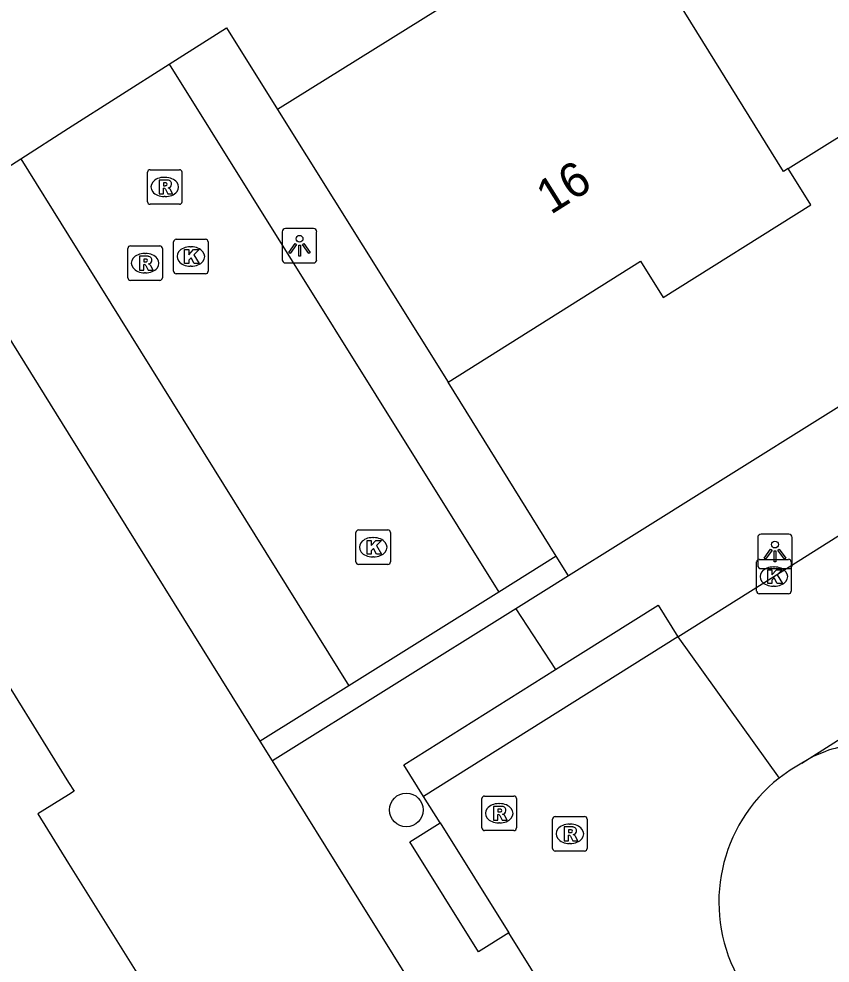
# Model space of a CAD drawing. Extents: x 158838 to 160074, y 386376 to 387776.
# Drawn here: x 158998.56 to 159022.08, y 387128.56 to 387155.94 of the extents above; entities that cross this region are included whole.
import ezdxf

# ---------------------------------------------------------------- set-up
doc = ezdxf.new("R2010")
doc.units = 0
for name, color, linetype in [('IMGEO_Boom', 7, 'Continuous'), ('IMGEO_Kolk', 7, 'Continuous'), ('IMGEO_Lichtpunt', 7, 'Continuous'), ('IMGEO_Muur', 7, 'Continuous'), ('IMGEO_Pand', 7, 'Continuous'), ('IMGEO_Pand_nummerreeks', 7, 'Continuous'), ('IMGEO_Rijbaan_lokaal_open', 7, 'Continuous'), ('IMGEO_Rioolput', 7, 'Continuous'), ('IMGEO_Voetpad_open', 7, 'Continuous')]:
    doc.layers.add(name, color=color, linetype=linetype)

msp = doc.modelspace()

# ---------------------------------------------------------------- linework, layer by layer
at = {"layer": 'IMGEO_Boom'}
msp.add_circle((159009.794, 387133.003), 0.489, dxfattribs=at)
at = {"layer": 'IMGEO_Kolk'}
for p, q in [((159003.045, 387148.622), (159003.045, 387149.474)), ((159003.12, 387149.548), (159003.972, 387149.548)), ((159004.046, 387149.474), (159004.046, 387148.622)), ((159003.533, 387149.328), (159003.558, 387149.328)), ((159003.556, 387148.768), (159003.531, 387148.768)), ((159003.972, 387148.548), (159003.12, 387148.548)), ((159008.333, 387140.194), (159008.333, 387141.046)), ((159008.408, 387141.12), (159009.26, 387141.12)), ((159009.334, 387141.046), (159009.334, 387140.194)), ((159008.821, 387140.9), (159008.846, 387140.9)), ((159009.26, 387140.12), (159008.408, 387140.12)), ((159008.844, 387140.34), (159008.819, 387140.34)), ((159019.953, 387139.343), (159019.953, 387140.195)), ((159020.028, 387140.269), (159020.88, 387140.269)), ((159020.954, 387140.195), (159020.954, 387139.343)), ((159020.441, 387140.049), (159020.466, 387140.049)), ((159020.88, 387139.269), (159020.028, 387139.269)), ((159020.464, 387139.489), (159020.439, 387139.489))]:
    msp.add_line(p, q, dxfattribs=at)
for points in [[(159003.045, 387148.622), (159003.045, 387149.474)], [(159003.12, 387149.548), (159003.972, 387149.548)], [(159004.046, 387149.474), (159004.046, 387148.622)], [(159003.366, 387149.248), (159003.489, 387149.248), (159003.489, 387149.097), (159003.619, 387149.248), (159003.783, 387149.248), (159003.637, 387149.097), (159003.79, 387148.848), (159003.638, 387148.848), (159003.553, 387149.012), (159003.489, 387148.945), (159003.489, 387148.848), (159003.366, 387148.848), (159003.366, 387149.248)], [(159003.972, 387148.548), (159003.12, 387148.548)], [(159008.333, 387140.194), (159008.333, 387141.046)], [(159008.408, 387141.12), (159009.26, 387141.12)], [(159009.334, 387141.046), (159009.334, 387140.194)], [(159008.654, 387140.82), (159008.777, 387140.82), (159008.777, 387140.669), (159008.907, 387140.82), (159009.071, 387140.82), (159008.925, 387140.669), (159009.078, 387140.42), (159008.926, 387140.42), (159008.841, 387140.584), (159008.777, 387140.517), (159008.777, 387140.42), (159008.654, 387140.42), (159008.654, 387140.82)], [(159009.26, 387140.12), (159008.408, 387140.12)], [(159019.953, 387139.343), (159019.953, 387140.195)], [(159020.028, 387140.269), (159020.88, 387140.269)], [(159020.954, 387140.195), (159020.954, 387139.343)], [(159020.274, 387139.969), (159020.397, 387139.969), (159020.397, 387139.818), (159020.527, 387139.969), (159020.691, 387139.969), (159020.545, 387139.818), (159020.698, 387139.569), (159020.546, 387139.569), (159020.461, 387139.733), (159020.397, 387139.666), (159020.397, 387139.569), (159020.274, 387139.569), (159020.274, 387139.969)], [(159020.88, 387139.269), (159020.028, 387139.269)]]:
    msp.add_lwpolyline(points, dxfattribs=at)
for centre, start, end in [((159003.122, 387149.472), 91.552, 178.448), ((159003.122, 387149.472), 91.552, 178.448), ((159003.97, 387149.472), 1.552, 88.448), ((159003.97, 387149.472), 1.552, 88.448), ((159003.122, 387148.624), 181.552, 268.448), ((159003.122, 387148.624), 181.552, 268.448), ((159003.97, 387148.624), 271.552, 358.448), ((159003.97, 387148.624), 271.552, 358.448), ((159008.41, 387141.044), 91.552, 178.448), ((159008.41, 387141.044), 91.552, 178.448), ((159009.258, 387141.044), 1.552, 88.448), ((159009.258, 387141.044), 1.552, 88.448), ((159008.41, 387140.196), 181.552, 268.448), ((159008.41, 387140.196), 181.552, 268.448), ((159009.258, 387140.196), 271.552, 358.448), ((159009.258, 387140.196), 271.552, 358.448), ((159020.03, 387140.193), 91.552, 178.448), ((159020.03, 387140.193), 91.552, 178.448), ((159020.878, 387140.193), 1.552, 88.448), ((159020.878, 387140.193), 1.552, 88.448), ((159020.03, 387139.345), 181.552, 268.448), ((159020.03, 387139.345), 181.552, 268.448), ((159020.878, 387139.345), 271.552, 358.448), ((159020.878, 387139.345), 271.552, 358.448)]:
    msp.add_arc(centre, 0.0765, start, end, dxfattribs=at)
for centre, major_axis, ratio, start_param, end_param in [((159003.532, 387149.048), (-0.387, 0.002), 0.722429, 4.712389, 7.853982), ((159003.557, 387149.048), (-0.39, 0.002), 0.717154, 1.570796, 4.712389), ((159008.82, 387140.62), (-0.387, 0.002), 0.722429, 4.712389, 7.853982), ((159008.845, 387140.62), (-0.39, 0.002), 0.717154, 1.570796, 4.712389), ((159020.44, 387139.769), (-0.387, 0.002), 0.722429, 4.712389, 7.853982), ((159020.465, 387139.769), (-0.39, 0.002), 0.717154, 1.570796, 4.712389)]:
    msp.add_ellipse(centre, major_axis=major_axis, ratio=ratio, start_param=start_param, end_param=end_param, dxfattribs=at)
at = {"layer": 'IMGEO_Lichtpunt'}
for p, q in [((159006.198, 387149.764), (159006.198, 387148.957)), ((159006.198, 387149.764), (159006.198, 387148.957)), ((159007.1, 387149.859), (159006.292, 387149.859)), ((159007.1, 387149.859), (159006.292, 387149.859)), ((159007.194, 387148.957), (159007.194, 387149.764)), ((159007.194, 387148.957), (159007.194, 387149.764)), ((159006.292, 387148.863), (159007.1, 387148.863)), ((159006.292, 387148.863), (159007.1, 387148.863)), ((159019.985, 387140.901), (159019.985, 387140.094)), ((159019.985, 387140.901), (159019.985, 387140.094)), ((159020.887, 387140.996), (159020.079, 387140.996)), ((159020.887, 387140.996), (159020.079, 387140.996)), ((159020.981, 387140.094), (159020.981, 387140.901)), ((159020.981, 387140.094), (159020.981, 387140.901)), ((159020.079, 387140), (159020.887, 387140)), ((159020.079, 387140), (159020.887, 387140))]:
    msp.add_line(p, q, dxfattribs=at)
for points in [[(159006.572, 387149.428), (159006.611, 387149.4), (159006.423, 387149.138), (159006.385, 387149.165), (159006.572, 387149.428)], [(159006.784, 387149.4), (159006.822, 387149.427), (159007.009, 387149.165), (159006.97, 387149.137), (159006.784, 387149.4)], [(159006.674, 387149.38), (159006.721, 387149.38), (159006.721, 387149.058), (159006.674, 387149.058), (159006.674, 387149.38)], [(159020.359, 387140.565), (159020.398, 387140.537), (159020.21, 387140.275), (159020.172, 387140.302), (159020.359, 387140.565)], [(159020.461, 387140.517), (159020.508, 387140.517), (159020.508, 387140.195), (159020.461, 387140.195), (159020.461, 387140.517)], [(159020.571, 387140.537), (159020.609, 387140.564), (159020.796, 387140.302), (159020.757, 387140.274), (159020.571, 387140.537)]]:
    msp.add_lwpolyline(points, dxfattribs=at)
for centre in [(159006.697, 387149.562), (159020.484, 387140.699)]:
    msp.add_circle(centre, 0.0994, dxfattribs=at)
for centre, start, end in [((159006.292, 387149.764), 90, 180), ((159006.292, 387149.764), 90, 180), ((159007.1, 387149.764), 0, 90), ((159007.1, 387149.764), 0, 90), ((159006.292, 387148.957), 180, 270), ((159006.292, 387148.957), 180, 270), ((159007.1, 387148.957), 270, 0), ((159007.1, 387148.957), 270, 360), ((159020.079, 387140.901), 90, 180), ((159020.079, 387140.901), 90, 180), ((159020.887, 387140.901), 0, 90), ((159020.887, 387140.901), 0, 90), ((159020.079, 387140.094), 180, 270), ((159020.079, 387140.094), 180, 270), ((159020.887, 387140.094), 270, 0), ((159020.887, 387140.094), 270, 360)]:
    msp.add_arc(centre, 0.0946, start, end, dxfattribs=at)
at = {"layer": 'IMGEO_Muur'}
msp.add_lwpolyline([(159004.577, 387155.677), (159006.061, 387153.309)], dxfattribs=at)
at = {"layer": 'IMGEO_Pand'}
for points in [[(159008.654, 387171.13), (159004.375, 387168.469), (159011.662, 387156.81), (159006.061, 387153.309)], [(159020.871, 387151.597), (159020.735, 387151.512), (159015.875, 387159.337), (159016.01, 387159.422)], [(159020.871, 387151.597), (159026.186, 387154.915), (159026.837, 387153.872), (159031.118, 387156.545), (159030.467, 387157.587)], [(159006.061, 387153.309), (159011.009, 387145.409)], [(159011.009, 387145.409), (159016.587, 387148.911), (159017.245, 387147.863), (159021.527, 387150.546), (159020.871, 387151.597)], [(158996.448, 387137.159), (158997.502, 387137.819), (159000, 387133.801), (159000.159, 387133.545), (159000, 387133.446), (158999.106, 387132.889), (159000, 387131.455), (159002.413, 387127.583)]]:
    msp.add_lwpolyline(points, dxfattribs=at)
at = {"layer": 'IMGEO_Rijbaan_lokaal_open'}
for points in [[(159017.67, 387138.025), (159020.45, 387139.768), (159022.752, 387141.221), (159025.941, 387143.234), (159032.407, 387147.264), (159035.598, 387149.268), (159041.941, 387153.237), (159045.127, 387155.222), (159051.497, 387159.204), (159054.683, 387161.192), (159055.704, 387161.843), (159061.126, 387165.228), (159064.311, 387167.216), (159070.598, 387171.161), (159070.998, 387171.415), (159074.192, 387173.39), (159080.443, 387177.304), (159083.621, 387179.294), (159087.235, 387181.54), (159089.686, 387183.094)], [(159021.266, 387134.36), (159023.941, 387136.06), (159039.749, 387145.915), (159057.1, 387156.769), (159074.638, 387167.753), (159090.182, 387177.412), (159093.424, 387179.5)], [(158998.614, 387151.881), (159000, 387152.765), (159002.915, 387154.623)], [(159002.915, 387154.623), (159012.48, 387139.318)], [(158998.614, 387151.881), (159000, 387149.655), (159008.126, 387136.604)], [(159012.48, 387139.318), (159008.126, 387136.604)], [(159017.67, 387138.025), (159010.296, 387133.393)], [(159017.67, 387138.025), (159020.604, 387133.927)], [(159021.266, 387134.36), (159020.926, 387134.158), (159020.604, 387133.927)], [(159010.779, 387132.629), (159010.296, 387133.393)], [(159010.779, 387132.629), (159012.77, 387129.439)], [(159016.727, 387123.093), (159015.54, 387124.989), (159012.77, 387129.439)]]:
    msp.add_lwpolyline(points, dxfattribs=at)
msp.add_arc((159023.428, 387130.332), 4.571, 128.1464, 207.6148, dxfattribs=at)
at = {"layer": 'IMGEO_Rioolput'}
for p, q in [((159002.288, 387150.638), (159002.288, 387151.49)), ((159002.363, 387151.564), (159003.215, 387151.564)), ((159002.776, 387151.344), (159002.801, 387151.344)), ((159003.289, 387151.49), (159003.289, 387150.638)), ((159002.799, 387150.784), (159002.774, 387150.784)), ((159003.215, 387150.564), (159002.363, 387150.564)), ((159001.719, 387148.43), (159001.719, 387149.282)), ((159001.794, 387149.356), (159002.646, 387149.356)), ((159002.207, 387149.136), (159002.232, 387149.136)), ((159002.72, 387149.282), (159002.72, 387148.43)), ((159002.23, 387148.576), (159002.205, 387148.576)), ((159002.646, 387148.356), (159001.794, 387148.356)), ((159011.987, 387132.481), (159011.987, 387133.333)), ((159012.062, 387133.407), (159012.914, 387133.407)), ((159012.988, 387133.333), (159012.988, 387132.481)), ((159012.475, 387133.187), (159012.5, 387133.187)), ((159014.036, 387131.886), (159014.036, 387132.738)), ((159014.111, 387132.812), (159014.963, 387132.812)), ((159015.037, 387132.738), (159015.037, 387131.886)), ((159012.498, 387132.627), (159012.473, 387132.627)), ((159014.524, 387132.592), (159014.549, 387132.592)), ((159012.914, 387132.407), (159012.062, 387132.407)), ((159014.547, 387132.032), (159014.522, 387132.032)), ((159014.963, 387131.812), (159014.111, 387131.812))]:
    msp.add_line(p, q, dxfattribs=at)
for points in [[(159002.288, 387150.638), (159002.288, 387151.49)], [(159002.363, 387151.564), (159003.215, 387151.564)], [(159003.289, 387151.49), (159003.289, 387150.638)], [(159002.877, 387151.262), (159002.625, 387151.264), (159002.625, 387150.864)], [(159002.803, 387151.183), (159002.749, 387151.183), (159002.749, 387151.102)], [(159002.749, 387151.102), (159002.801, 387151.102)], [(159002.625, 387150.864), (159002.749, 387150.864), (159002.749, 387151.026), (159002.76, 387151.026)], [(159002.807, 387150.997), (159002.878, 387150.864), (159003.018, 387150.864), (159002.953, 387150.99)], [(159003.215, 387150.564), (159002.363, 387150.564)], [(159001.719, 387148.43), (159001.719, 387149.282)], [(159001.794, 387149.356), (159002.646, 387149.356)], [(159002.72, 387149.282), (159002.72, 387148.43)], [(159002.308, 387149.054), (159002.056, 387149.056), (159002.056, 387148.656)], [(159002.234, 387148.975), (159002.18, 387148.975), (159002.18, 387148.894)], [(159002.18, 387148.894), (159002.232, 387148.894)], [(159002.056, 387148.656), (159002.18, 387148.656), (159002.18, 387148.818), (159002.191, 387148.818)], [(159002.238, 387148.789), (159002.309, 387148.656), (159002.449, 387148.656), (159002.384, 387148.782)], [(159002.646, 387148.356), (159001.794, 387148.356)], [(159011.987, 387132.481), (159011.987, 387133.333)], [(159012.062, 387133.407), (159012.914, 387133.407)], [(159012.988, 387133.333), (159012.988, 387132.481)], [(159012.576, 387133.105), (159012.324, 387133.107), (159012.324, 387132.707)], [(159012.502, 387133.026), (159012.448, 387133.026), (159012.448, 387132.945)], [(159012.324, 387132.707), (159012.448, 387132.707), (159012.448, 387132.869), (159012.459, 387132.869)], [(159012.448, 387132.945), (159012.5, 387132.945)], [(159012.506, 387132.84), (159012.577, 387132.707), (159012.717, 387132.707), (159012.652, 387132.833)], [(159014.036, 387131.886), (159014.036, 387132.738)], [(159014.111, 387132.812), (159014.963, 387132.812)], [(159015.037, 387132.738), (159015.037, 387131.886)], [(159014.625, 387132.51), (159014.373, 387132.512), (159014.373, 387132.112)], [(159014.551, 387132.431), (159014.497, 387132.431), (159014.497, 387132.35)], [(159012.914, 387132.407), (159012.062, 387132.407)], [(159014.373, 387132.112), (159014.497, 387132.112), (159014.497, 387132.274), (159014.508, 387132.274)], [(159014.497, 387132.35), (159014.549, 387132.35)], [(159014.555, 387132.245), (159014.626, 387132.112), (159014.766, 387132.112), (159014.701, 387132.238)], [(159014.963, 387131.812), (159014.111, 387131.812)]]:
    msp.add_lwpolyline(points, dxfattribs=at)
for centre, radius, start, end in [((159002.365, 387151.488), 0.0765, 91.552, 178.448), ((159002.365, 387151.488), 0.0765, 91.552, 178.448), ((159003.213, 387151.488), 0.0765, 1.552, 88.448), ((159003.213, 387151.488), 0.0765, 1.552, 88.448), ((159002.785, 387151.291), 0.19, 274.7715, 282.9687), ((159002.809, 387151.087), 0.0964, 77.0061, 93.1865), ((159002.823, 387151.144), 0.0378, 276.6634, 79.6772), ((159002.876, 387151.152), 0.109, 350.3612, 89.416), ((159002.874, 387151.152), 0.112, 277.5842, 350.9817), ((159002.858, 387150.937), 0.108, 29.5134, 73.7905), ((159002.759, 387150.973), 0.0533, 26.0293, 88.6989), ((159002.365, 387150.64), 0.0765, 181.552, 268.448), ((159002.365, 387150.64), 0.0765, 181.552, 268.448), ((159003.213, 387150.64), 0.0765, 271.552, 358.448), ((159003.213, 387150.64), 0.0765, 271.552, 358.448), ((159001.796, 387149.28), 0.0765, 91.552, 178.448), ((159001.796, 387149.28), 0.0765, 91.552, 178.448), ((159002.644, 387149.28), 0.0765, 1.552, 88.448), ((159002.644, 387149.28), 0.0765, 1.552, 88.448), ((159002.216, 387149.083), 0.19, 274.7715, 282.9687), ((159002.24, 387148.879), 0.0964, 77.0061, 93.1865), ((159002.254, 387148.936), 0.0378, 276.6634, 79.6772), ((159002.307, 387148.944), 0.109, 350.3612, 89.416), ((159002.305, 387148.944), 0.112, 277.5842, 350.9817), ((159002.19, 387148.765), 0.0533, 26.0293, 88.6989), ((159002.289, 387148.729), 0.108, 29.5134, 73.7905), ((159001.796, 387148.432), 0.0765, 181.552, 268.448), ((159001.796, 387148.432), 0.0765, 181.552, 268.448), ((159002.644, 387148.432), 0.0765, 271.552, 358.448), ((159002.644, 387148.432), 0.0765, 271.552, 358.448), ((159012.064, 387133.331), 0.0765, 91.552, 178.448), ((159012.064, 387133.331), 0.0765, 91.552, 178.448), ((159012.912, 387133.331), 0.0765, 1.552, 88.448), ((159012.912, 387133.331), 0.0765, 1.552, 88.448), ((159012.508, 387132.93), 0.0964, 77.0061, 93.1865), ((159012.522, 387132.987), 0.0378, 276.6634, 79.6772), ((159012.575, 387132.995), 0.109, 350.3612, 89.416), ((159012.573, 387132.995), 0.112, 277.5842, 350.9817), ((159012.458, 387132.816), 0.0533, 26.0293, 88.6989), ((159012.484, 387133.134), 0.19, 274.7715, 282.9687), ((159012.557, 387132.78), 0.108, 29.5134, 73.7905), ((159014.113, 387132.736), 0.0765, 91.552, 178.448), ((159014.113, 387132.736), 0.0765, 91.552, 178.448), ((159014.961, 387132.736), 0.0765, 1.552, 88.448), ((159014.961, 387132.736), 0.0765, 1.552, 88.448), ((159012.064, 387132.483), 0.0765, 181.552, 268.448), ((159012.064, 387132.483), 0.0765, 181.552, 268.448), ((159012.912, 387132.483), 0.0765, 271.552, 358.448), ((159012.912, 387132.483), 0.0765, 271.552, 358.448), ((159014.557, 387132.335), 0.0964, 77.0061, 93.1865), ((159014.571, 387132.392), 0.0378, 276.6634, 79.6772), ((159014.624, 387132.4), 0.109, 350.3612, 89.416), ((159014.507, 387132.221), 0.0533, 26.0293, 88.6989), ((159014.533, 387132.539), 0.19, 274.7715, 282.9687), ((159014.622, 387132.4), 0.112, 277.5842, 350.9817), ((159014.606, 387132.185), 0.108, 29.5134, 73.7905), ((159014.113, 387131.888), 0.0765, 181.552, 268.448), ((159014.113, 387131.888), 0.0765, 181.552, 268.448), ((159014.961, 387131.888), 0.0765, 271.552, 358.448), ((159014.961, 387131.888), 0.0765, 271.552, 358.448)]:
    msp.add_arc(centre, radius, start, end, dxfattribs=at)
for centre, major_axis, ratio, start_param, end_param in [((159002.775, 387151.064), (-0.387, 0.002), 0.722429, 4.712389, 7.853982), ((159002.8, 387151.064), (-0.39, 0.002), 0.717154, 1.570796, 4.712389), ((159002.206, 387148.856), (-0.387, 0.002), 0.722429, 4.712389, 7.853982), ((159002.231, 387148.856), (-0.39, 0.002), 0.717154, 1.570796, 4.712389), ((159012.474, 387132.907), (-0.387, 0.002), 0.722429, 4.712389, 7.853982), ((159012.499, 387132.907), (-0.39, 0.002), 0.717154, 1.570796, 4.712389), ((159014.523, 387132.312), (-0.387, 0.002), 0.722429, 4.712389, 7.853982), ((159014.548, 387132.312), (-0.39, 0.002), 0.717154, 1.570796, 4.712389)]:
    msp.add_ellipse(centre, major_axis=major_axis, ratio=ratio, start_param=start_param, end_param=end_param, dxfattribs=at)
at = {"layer": 'IMGEO_Voetpad_open'}
for points in [[(159091.517, 387187.954), (159016.017, 387140.742), (159014.494, 387139.789)], [(159002.915, 387154.623), (159004.577, 387155.677), (159006.061, 387153.309)], [(159005.558, 387134.999), (159000, 387143.93), (158996.068, 387150.248), (158998.614, 387151.881)], [(159014.142, 387140.357), (159011.009, 387145.409)], [(159014.142, 387140.357), (159012.48, 387139.318)], [(159014.494, 387139.789), (159014.142, 387140.357)], [(159014.494, 387139.789), (159012.97, 387138.836)], [(159012.97, 387138.836), (159005.915, 387134.425)], [(159012.97, 387138.836), (159014.122, 387137.072)], [(159014.122, 387137.072), (159017.096, 387138.94), (159017.67, 387138.025)], [(159010.296, 387133.393), (159009.722, 387134.308), (159014.122, 387137.072)], [(159008.126, 387136.604), (159005.558, 387134.999)], [(159005.915, 387134.425), (159005.558, 387134.999)], [(159021.946, 387134.699), (159021.595, 387134.552), (159021.266, 387134.36)], [(159056.14, 387053.974), (159008.415, 387130.408), (159005.915, 387134.425)], [(159012.77, 387129.439), (159011.888, 387128.888), (159009.897, 387132.078), (159010.779, 387132.629)]]:
    msp.add_lwpolyline(points, dxfattribs=at)
msp.add_arc((159022.782, 387132.563), 2.294, 71.7138, 111.3785, dxfattribs=at)

# ---------------------------------------------------------------- texts
at = {"layer": 'IMGEO_Pand_nummerreeks'}
msp.add_text('16', height=1, rotation=32.1086, dxfattribs=at).set_placement((159013.978, 387150.247))

doc.saveas('drawing.dxf')
